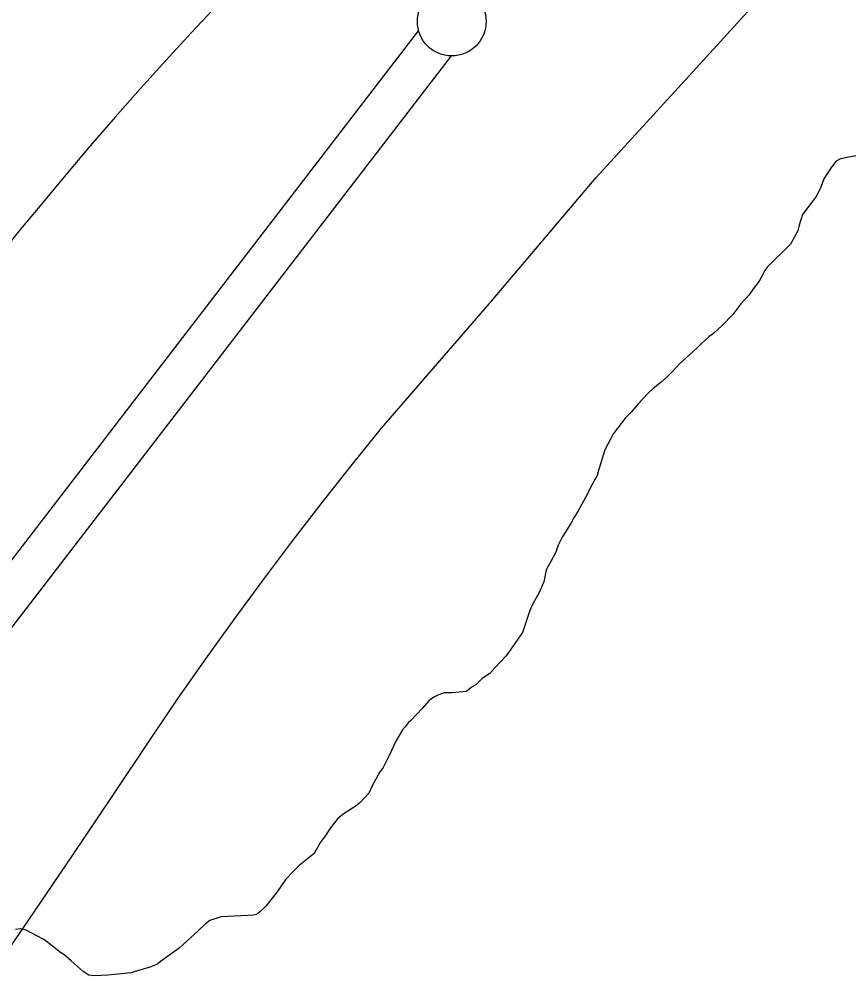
# Model space of a CAD drawing. Extents: x 3177385 to 3215275, y 903885 to 929304.
# Drawn here: x 3201884 to 3202488, y 924867 to 925563 of the extents above; entities that cross this region are included whole.
import ezdxf

# ---------------------------------------------------------------- set-up
doc = ezdxf.new("R2010")
doc.units = 0
for name, color, linetype in [('V-LEVE-TOET', 7, 'Continuous'), ('V-SITE-VEGE', 7, 'Continuous'), ('V-SURV-LINE', 7, 'Continuous')]:
    doc.layers.add(name, color=color, linetype=linetype)

msp = doc.modelspace()

# ---------------------------------------------------------------- linework, layer by layer
at = {"layer": 'V-LEVE-TOET'}
for points in [[(3201865.88, 924871.38), (3201894.76, 924913.35), (3201923.42, 924955.48), (3201951.86, 924997.77), (3201980.07, 925040.2), (3201999.9, 925069.18), (3202020.07, 925097.95), (3202040.57, 925126.48), (3202061.39, 925154.78), (3202082.53, 925182.84), (3202104, 925210.65), (3202125.78, 925238.21), (3202147.87, 925265.52), (3202187.18, 925310.85), (3202226.3, 925356.33), (3202265.24, 925401.98), (3202304, 925447.78), (3202376.78, 925527.38), (3202449.35, 925607.18)], [(3202028.5, 925573.35), (3202009.55, 925553.23), (3201990.8, 925532.91), (3201972.27, 925512.4), (3201953.95, 925491.7), (3201935.84, 925470.82), (3201917.95, 925449.75), (3201900.28, 925428.5), (3201885.07, 925410.34), (3201870.28, 925391.81)]]:
    msp.add_lwpolyline(points, dxfattribs=at)
at = {"layer": 'V-SITE-VEGE'}
for p, q in [((3202481.95, 925461.58), (3202478.75, 925459.75)), ((3202494.28, 925463.86), (3202481.95, 925461.58)), ((3202475.1, 925455.19), (3202469.62, 925446.97)), ((3202478.75, 925459.75), (3202475.1, 925455.19)), ((3202469.62, 925446.97), (3202467.33, 925440.12)), ((3202464.13, 925434.19), (3202454.09, 925420.95)), ((3202467.33, 925440.12), (3202464.13, 925434.19)), ((3202454.09, 925420.95), (3202451.8, 925413.19)), ((3202451.8, 925413.19), (3202450.89, 925409.08)), ((3202450.89, 925409.08), (3202445.41, 925399.5)), ((3202445.41, 925399.5), (3202428.51, 925382.61)), ((3202426.68, 925380.32), (3202422.57, 925372.56)), ((3202428.51, 925382.61), (3202426.68, 925380.32)), ((3202422.57, 925372.56), (3202418.46, 925367.09)), ((3202418.46, 925367.09), (3202415.26, 925362.52)), ((3202415.26, 925362.52), (3202409.33, 925356.13)), ((3202409.33, 925356.13), (3202403.39, 925348.37)), ((3202403.39, 925348.37), (3202395.62, 925340.16)), ((3202395.62, 925340.16), (3202389.69, 925334.68)), ((3202386.03, 925331.94), (3202380.55, 925326.92)), ((3202389.69, 925334.68), (3202386.03, 925331.94)), ((3202377.36, 925323.73), (3202364.57, 925312.31)), ((3202380.55, 925326.92), (3202377.36, 925323.73)), ((3202364.57, 925312.31), (3202359.54, 925306.84)), ((3202355.43, 925302.73), (3202351.32, 925299.08)), ((3202359.54, 925306.84), (3202355.43, 925302.73)), ((3202345.39, 925294.52), (3202341.73, 925290.86)), ((3202351.32, 925299.08), (3202345.39, 925294.52)), ((3202341.73, 925290.86), (3202334.88, 925283.56)), ((3202334.88, 925283.56), (3202329.4, 925277.17)), ((3202329.4, 925277.17), (3202325.29, 925273.06)), ((3202325.29, 925273.06), (3202319.81, 925265.76)), ((3202316.62, 925261.65), (3202310.22, 925249.78)), ((3202319.81, 925265.76), (3202316.62, 925261.65)), ((3202310.22, 925249.78), (3202305.65, 925234.72)), ((3202305.65, 925234.72), (3202304.73, 925231.06)), ((3202304.73, 925231.06), (3202300.17, 925222.85)), ((3202300.17, 925222.85), (3202297.43, 925217.37)), ((3202297.43, 925217.37), (3202291.03, 925205.5)), ((3202291.03, 925205.5), (3202287.83, 925200.48)), ((3202287.83, 925200.48), (3202285.55, 925196.37)), ((3202285.55, 925196.37), (3202279.16, 925186.33)), ((3202279.16, 925186.33), (3202276.41, 925180.39)), ((3202276.41, 925180.39), (3202274.59, 925175.37)), ((3202274.59, 925175.37), (3202270.93, 925168.52)), ((3202267.73, 925162.59), (3202265.9, 925153.91)), ((3202270.93, 925168.52), (3202267.73, 925162.59)), ((3202265.9, 925153.91), (3202262.25, 925145.7)), ((3202262.25, 925145.7), (3202258.14, 925138.39)), ((3202258.14, 925138.39), (3202255.85, 925132.92)), ((3202255.85, 925132.92), (3202250.37, 925116.94)), ((3202250.37, 925116.94), (3202238.49, 925100.05)), ((3202238.49, 925100.05), (3202230.27, 925091.38)), ((3202226.62, 925087.27), (3202221.14, 925083.62)), ((3202230.27, 925091.38), (3202226.62, 925087.27)), ((3202216.57, 925079.05), (3202213.38, 925077.22)), ((3202221.14, 925083.62), (3202216.57, 925079.05)), ((3202189.18, 925071.76), (3202185.98, 925069.93)), ((3202193.74, 925073.12), (3202189.18, 925071.76)), ((3202199.22, 925073.12), (3202193.74, 925073.12)), ((3202209.72, 925074.03), (3202199.22, 925073.12)), ((3202213.38, 925077.22), (3202209.72, 925074.03)), ((3202182.33, 925067.19), (3202177.3, 925061.71)), ((3202185.98, 925069.93), (3202182.33, 925067.19)), ((3202177.3, 925061.71), (3202169.08, 925053.04)), ((3202167.26, 925051.21), (3202164.97, 925048.48)), ((3202169.08, 925053.04), (3202167.26, 925051.21)), ((3202163.15, 925046.2), (3202158.12, 925037.98)), ((3202164.97, 925048.48), (3202163.15, 925046.2)), ((3202158.12, 925037.98), (3202153.55, 925027.94)), ((3202153.55, 925027.94), (3202148.98, 925018.81)), ((3202148.98, 925018.81), (3202146.24, 925015.15)), ((3202146.24, 925015.15), (3202141.22, 925006.02)), ((3202141.22, 925006.02), (3202138.48, 925000.09)), ((3202138.48, 925000.09), (3202132.08, 924993.24)), ((3202129.34, 924990.96), (3202120.67, 924985.48)), ((3202132.08, 924993.24), (3202129.34, 924990.96)), ((3202116.1, 924981.83), (3202110.62, 924974.99)), ((3202120.67, 924985.48), (3202116.1, 924981.83)), ((3202110.62, 924974.99), (3202106.51, 924968.6)), ((3202106.51, 924968.6), (3202103.31, 924964.49)), ((3202103.31, 924964.49), (3202098.74, 924956.27)), ((3202098.74, 924956.27), (3202087.78, 924947.6)), ((3202087.78, 924947.6), (3202083.22, 924943.04)), ((3202083.22, 924943.04), (3202078.19, 924937.56)), ((3202078.19, 924937.56), (3202071.8, 924928.43)), ((3202071.8, 924928.43), (3202063.58, 924917.93)), ((3202054.44, 924911.54), (3202050.33, 924911.08)), ((3202056.73, 924912), (3202054.44, 924911.54)), ((3202060.38, 924914.73), (3202056.73, 924912)), ((3202063.58, 924917.93), (3202060.38, 924914.73)), ((3202019.75, 924905.16), (3202014.26, 924900.14)), ((3202022.94, 924907.44), (3202019.75, 924905.16)), ((3202031.16, 924910.18), (3202022.94, 924907.44)), ((3202050.33, 924911.08), (3202031.16, 924910.18)), ((3201885.05, 924901.54), (3201881.4, 924901.09)), ((3201889.16, 924900.63), (3201885.05, 924901.54)), ((3201897.38, 924896.06), (3201889.16, 924900.63)), ((3202014.26, 924900.14), (3202000.56, 924887.36)), ((3201901.03, 924894.24), (3201897.38, 924896.06)), ((3201903.77, 924892.41), (3201901.03, 924894.24)), ((3201914.27, 924884.19), (3201903.77, 924892.41)), ((3201916.55, 924882.82), (3201914.27, 924884.19)), ((3202000.56, 924887.36), (3201986.86, 924877.77)), ((3201922.03, 924878.25), (3201916.55, 924882.82)), ((3201930.7, 924870.48), (3201922.03, 924878.25)), ((3201986.86, 924877.77), (3201985.03, 924875.95)), ((3201934.81, 924867.74), (3201930.7, 924870.48)), ((3201979.1, 924873.67), (3201965.4, 924869.56)), ((3201981.84, 924874.58), (3201979.1, 924873.67)), ((3201985.03, 924875.95), (3201981.84, 924874.58)), ((3201938.46, 924867.29), (3201934.81, 924867.74)), ((3201948.51, 924867.74), (3201938.46, 924867.29)), ((3201965.4, 924869.56), (3201948.51, 924867.74))]:
    msp.add_line(p, q, dxfattribs=at)
at = {"layer": 'V-SURV-LINE'}
for points in [[(3201848.41, 925130.64), (3202174.82, 925554.61)], [(3202198.6, 925536.31), (3201872.19, 925112.34)]]:
    msp.add_lwpolyline(points, dxfattribs=at)
msp.add_circle((3202198.9, 925561.29), 25, dxfattribs=at)

doc.saveas('drawing.dxf')
